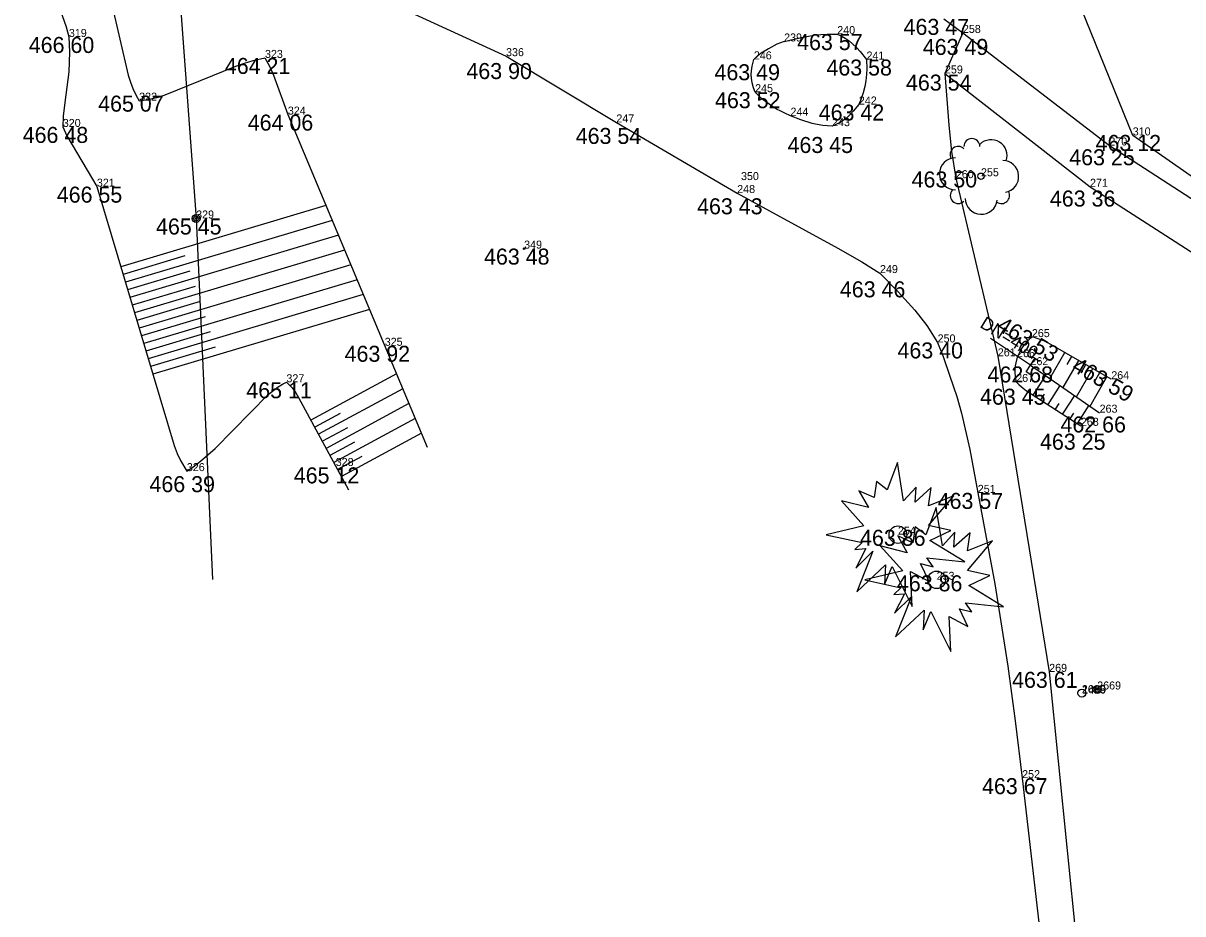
# Model space of a CAD drawing. Extents: x -559180 to -551373, y -1076947 to -1072071.
# Drawn here: x -553759.4 to -553687, y -1075516.2 to -1075460.6 of the extents above; entities that cross this region are included whole.
import ezdxf

# ---------------------------------------------------------------- set-up
doc = ezdxf.new("R2010")
doc.units = 0
for name, color, linetype in [('12_PLOTY', 7, 'Continuous'), ('17_KOMUNIKACE', 7, 'Continuous'), ('1_VODA_ZN', 7, 'Continuous'), ('20_EL_ZN', 7, 'Continuous'), ('26_SRAFY', 7, 'Continuous'), ('27_HRANA_PATA', 7, 'Continuous'), ('34_ZELEN', 7, 'Continuous'), ('3_BODY', 7, 'Continuous'), ('40_KANAL_ZN', 7, 'Continuous'), ('49_POPIS_KANAL', 7, 'Continuous'), ('6_VYSKY', 7, 'Continuous'), ('NNnadzemní', 7, 'Continuous')]:
    doc.layers.add(name, color=color, linetype=linetype)

# ---------------------------------------------------------------- blocks, each defined once
blk = doc.blocks.new('STJV')
at = {"layer": '34_ZELEN'}
blk.add_lwpolyline([(-4.477, 0), (-2.236, -0.499), (-2.682, -0.926), (-2.012, -0.869), (-2.627, -2.092), (-1.566, -1.04), (-2.57, -3.572), (-0.785, -1.893), (-0.841, -3.117), (-0.366, -1.979), (0.889, -4.483), (0.777, -2.291), (1.949, -2.917), (1.419, -1.808), (2.2, -2.006), (1.808, -1.437), (4.179, -1.694), (2.004, -0.356), (3.314, 0.27), (1.921, 0.582), (3.483, 2.432), (1.921, 1.806), (2.087, 2.944), (1.083, 2.034), (1.14, 2.972), (0.359, 2.119), (-0.033, 4.509), (-0.673, 2.802), (-1.343, 3.314), (-1.483, 2.318), (-2.431, 2.745), (-1.845, 1.692), (-3.519, 2.119), (-2.123, 0.554), (-4.477, 0)], dxfattribs=at)
blk.add_circle((0, 0), 0.55, dxfattribs=at)
blk = doc.blocks.new('STLS')
at = {"layer": '34_ZELEN'}
blk.add_circle((0, 0), 0.2, dxfattribs=at)
for centre, radius, start, end in [((-0.571, 1.853), 0.5, 0, 180), ((0.636, 1.281), 1, 341.22932, 135), ((-1.425, 1.366), 0.5, 45, 210.43255), ((-1.599, 0.146), 1, 90, 270), ((1.356, -0.015), 1, 279.52997, 90), ((-1.424, -1.207), 0.5, 135, 315), ((0.019, -1.381), 1, 180, 353.84032), ((1.283, -1.208), 0.5, 234.37768, 31.04793)]:
    blk.add_arc(centre, radius, start, end, dxfattribs=at)
blk = doc.blocks.new('VYUST')
at = {"layer": '40_KANAL_ZN'}
for p, q in [((-0.35, 0.5), (0, 0.5)), ((0, 0.5), (0, -0.5)), ((0, 0), (3, 0.001)), ((-0.35, -0.5), (0, -0.5))]:
    blk.add_line(p, q, dxfattribs=at)
blk = doc.blocks.new('JS400')
at = {"layer": '49_POPIS_KANAL'}
blk.add_text('DN=400', height=0.8, rotation=0.00002, dxfattribs=at).set_placement((0.698, -0.047))
blk = doc.blocks.new('SLDP')
at = {"layer": '20_EL_ZN'}
for radius in [0.25, 0.158, 0.05]:
    blk.add_circle((0, 0), radius, dxfattribs=at)
blk = doc.blocks.new('T')
at = {"layer": '6_VYSKY'}
blk.add_circle((0, 0), 0.05, dxfattribs=at)
blk = doc.blocks.new('SV')
at = {"layer": '1_VODA_ZN'}
blk.add_circle((0, 0), 0.25, dxfattribs=at)
blk = doc.blocks.new('OSV')
at = {"layer": '1_VODA_ZN'}
for radius in [0.25, 0.158, 0.05]:
    blk.add_circle((0, 0), radius, dxfattribs=at)
blk = doc.blocks.new('POINT_DISPLAY')
blk.add_line((0, 0), (0, 0))

msp = doc.modelspace()

# ---------------------------------------------------------------- linework, layer by layer
at = {"layer": '12_PLOTY'}
for p, q in [((-553690.11, -1075467.61), (-553698.13, -1075447.78)), ((-553681.67, -1075473.52), (-553690.11, -1075467.61))]:
    msp.add_line(p, q, dxfattribs=at)
at = {"layer": '17_KOMUNIKACE'}
for p, q in [((-553741.52, -1075457.02), (-553729.26, -1075462.66)), ((-553701.92, -1075460.33), (-553700.72, -1075461.21)), ((-553700.72, -1075461.21), (-553701.84, -1075463.74)), ((-553700.72, -1075461.21), (-553691.57, -1075468.24)), ((-553729.26, -1075462.66), (-553722.37, -1075466.8)), ((-553701.84, -1075463.74), (-553692.78, -1075470.82)), ((-553722.37, -1075466.8), (-553714.82, -1075471.21)), ((-553691.57, -1075468.24), (-553673.76, -1075479.75)), ((-553701.16, -1075470.28), (-553698.54, -1075481.41)), ((-553692.78, -1075470.82), (-553674.85, -1075482.38)), ((-553698.54, -1075481.41), (-553695.33, -1075501.12)), ((-553695.33, -1075501.12), (-553693.41, -1075520.06)), ((-553697.02, -1075507.76), (-553695.58, -1075520.1))]:
    msp.add_line(p, q, dxfattribs=at)
for points in [[(-553711.89, -1075461.74), (-553710.916, -1075461.511), (-553710.042, -1075461.352), (-553709.589, -1075461.298), (-553709.2, -1075461.279), (-553708.57, -1075461.28)], [(-553708.57, -1075461.28), (-553708.32, -1075461.388), (-553708.071, -1075461.541), (-553707.835, -1075461.707), (-553707.619, -1075461.888), (-553707.344, -1075462.141), (-553707.14, -1075462.364), (-553706.74, -1075462.87)], [(-553711.89, -1075461.74), (-553712.344, -1075461.92), (-553712.873, -1075462.194), (-553713.313, -1075462.468), (-553713.527, -1075462.631), (-553713.78, -1075462.86)], [(-553713.7, -1075464.91), (-553713.801, -1075464.628), (-553713.878, -1075464.322), (-553713.929, -1075464.041), (-553713.938, -1075463.795), (-553713.922, -1075463.569), (-553713.878, -1075463.288), (-553713.78, -1075462.86)], [(-553706.74, -1075462.87), (-553706.728, -1075463.446), (-553706.738, -1075463.787), (-553706.778, -1075464.21), (-553706.843, -1075464.55), (-553706.947, -1075464.949), (-553707.066, -1075465.329), (-553707.22, -1075465.68)], [(-553701.84, -1075463.74), (-553701.608, -1075466.976), (-553701.435, -1075468.606), (-553701.16, -1075470.28)], [(-553711.49, -1075466.38), (-553711.845, -1075466.223), (-553712.094, -1075466.104), (-553712.357, -1075465.965), (-553712.669, -1075465.767), (-553713.208, -1075465.381), (-553713.457, -1075465.164), (-553713.7, -1075464.91)], [(-553707.22, -1075465.68), (-553707.566, -1075466.102), (-553707.755, -1075466.305), (-553708.002, -1075466.533), (-553708.197, -1075466.677), (-553708.433, -1075466.824), (-553708.662, -1075466.938), (-553708.89, -1075467.03)], [(-553708.89, -1075467.03), (-553709.475, -1075466.992), (-553709.816, -1075466.938), (-553710.144, -1075466.865), (-553710.84, -1075466.635), (-553711.49, -1075466.38)], [(-553714.82, -1075471.21), (-553708.529, -1075474.647), (-553707.025, -1075475.515), (-553705.9, -1075476.21)], [(-553705.9, -1075476.21), (-553704.758, -1075477.381), (-553703.72, -1075478.523), (-553702.977, -1075479.49), (-553702.3, -1075480.54)], [(-553702.3, -1075480.54), (-553701.958, -1075481.418), (-553701.538, -1075482.642), (-553701.104, -1075483.918), (-553700.815, -1075484.952), (-553700.291, -1075487.235), (-553699.79, -1075489.94)], [(-553699.79, -1075489.94), (-553698.724, -1075495.614), (-553697.908, -1075500.767), (-553697.45, -1075504.185), (-553697.02, -1075507.76)]]:
    msp.add_lwpolyline(points, dxfattribs=at)
at = {"layer": '26_SRAFY'}
for p, q in [((-553740.511, -1075471.989), (-553753.327, -1075475.813)), ((-553740.122, -1075472.917), (-553753.041, -1075476.771)), ((-553739.734, -1075473.844), (-553752.755, -1075477.73)), ((-553739.345, -1075474.772), (-553752.469, -1075478.688)), ((-553749.324, -1075475.14), (-553753.184, -1075476.292)), ((-553738.956, -1075475.699), (-553752.184, -1075479.646)), ((-553749.007, -1075476.089), (-553752.898, -1075477.25)), ((-553748.69, -1075477.038), (-553752.612, -1075478.209)), ((-553738.568, -1075476.627), (-553751.898, -1075480.604)), ((-553748.374, -1075477.988), (-553752.327, -1075479.167)), ((-553738.179, -1075477.555), (-553751.612, -1075481.563)), ((-553737.79, -1075478.482), (-553751.326, -1075482.521)), ((-553748.057, -1075478.937), (-553752.041, -1075480.125)), ((-553747.74, -1075479.886), (-553751.755, -1075481.083)), ((-553747.423, -1075480.835), (-553751.469, -1075482.042)), ((-553695.289, -1075482.793), (-553694.352, -1075481.167)), ((-553694.201, -1075481.918), (-553693.914, -1075481.42)), ((-553694.453, -1075483.367), (-553693.476, -1075481.672)), ((-553693.616, -1075483.942), (-553692.599, -1075482.178)), ((-553693.337, -1075482.444), (-553693.037, -1075481.925)), ((-553736.105, -1075482.505), (-553741.449, -1075485.399)), ((-553695.557, -1075482.608), (-553696.342, -1075483.832)), ((-553692.78, -1075484.517), (-553691.723, -1075482.683)), ((-553692.472, -1075482.97), (-553692.161, -1075482.43)), ((-553735.716, -1075483.431), (-553740.973, -1075486.278)), ((-553695.65, -1075483.764), (-553695.882, -1075484.127)), ((-553694.657, -1075483.227), (-553695.422, -1075484.422)), ((-553735.328, -1075484.358), (-553740.497, -1075487.157)), ((-553694.735, -1075484.363), (-553694.962, -1075484.717)), ((-553693.756, -1075483.847), (-553694.502, -1075485.012)), ((-553692.855, -1075484.466), (-553693.582, -1075485.601)), ((-553739.621, -1075484.977), (-553741.211, -1075485.838)), ((-553693.821, -1075484.961), (-553694.042, -1075485.306)), ((-553739.171, -1075485.871), (-553740.735, -1075486.718)), ((-553734.939, -1075485.285), (-553740.021, -1075488.037)), ((-553734.551, -1075486.212), (-553739.545, -1075488.916)), ((-553738.721, -1075486.764), (-553740.259, -1075487.597)), ((-553738.271, -1075487.658), (-553739.783, -1075488.476))]:
    msp.add_line(p, q, dxfattribs=at)
at = {"layer": '27_HRANA_PATA'}
for p, q in [((-553742.89, -1075466.31), (-553734.183, -1075487.091)), ((-553696.5, -1075481.96), (-553692.18, -1075484.93))]:
    msp.add_line(p, q, dxfattribs=at)
for points in [[(-553754.95, -1075454.83), (-553752.863, -1075463.85), (-553752.724, -1075464.279), (-553752.583, -1075464.673), (-553752.371, -1075465.12), (-553752.18, -1075465.44)], [(-553757.75, -1075458.14), (-553756.99, -1075460.112), (-553756.742, -1075460.823), (-553756.57, -1075461.46)], [(-553756.57, -1075461.46), (-553756.538, -1075462.411), (-553756.582, -1075463.633), (-553756.823, -1075465.547), (-553756.931, -1075466.398), (-553756.95, -1075467.08)], [(-553752.18, -1075465.44), (-553751.773, -1075465.383), (-553751.37, -1075465.307), (-553750.968, -1075465.211), (-553750.547, -1075465.081), (-553746.143, -1075463.283), (-553745.605, -1075463.106), (-553745.057, -1075462.939), (-553744.32, -1075462.77)], [(-553744.32, -1075462.77), (-553744.062, -1075463.246), (-553743.79, -1075463.844), (-553742.89, -1075466.31)], [(-553756.95, -1075467.08), (-553756.692, -1075467.642), (-553756.37, -1075468.208), (-553754.82, -1075470.81)], [(-553754.82, -1075470.81), (-553749.995, -1075486.981), (-553749.81, -1075487.474), (-553749.606, -1075487.914), (-553749.2, -1075488.58)], [(-553696.41, -1075480.21), (-553696.593, -1075480.376), (-553696.713, -1075480.492), (-553696.891, -1075480.698), (-553697.01, -1075480.861), (-553697.142, -1075481.078), (-553697.34, -1075481.46)], [(-553691.45, -1075482.84), (-553695.22, -1075480.667), (-553695.446, -1075480.546), (-553695.666, -1075480.442), (-553696.083, -1075480.286), (-553696.253, -1075480.239), (-553696.41, -1075480.21)], [(-553697.34, -1075481.46), (-553697.417, -1075481.821), (-553697.445, -1075482.005), (-553697.478, -1075482.268), (-553697.479, -1075482.439), (-553697.459, -1075482.645), (-553697.434, -1075482.815), (-553697.39, -1075483.01)], [(-553749.2, -1075488.58), (-553748.796, -1075488.307), (-553748.357, -1075487.968), (-553747.425, -1075487.162), (-553744.117, -1075483.8), (-553743.769, -1075483.514), (-553743.502, -1075483.311), (-553743.217, -1075483.152), (-553742.98, -1075483.03)], [(-553742.98, -1075483.03), (-553742.615, -1075483.383), (-553742.394, -1075483.686), (-553742.217, -1075483.981), (-553739.093, -1075489.75)], [(-553697.39, -1075483.01), (-553697.235, -1075483.178), (-553697.066, -1075483.322), (-553696.75, -1075483.571), (-553693.35, -1075485.75)]]:
    msp.add_lwpolyline(points, dxfattribs=at)
at = {"layer": 'NNnadzemní'}
for p, q in [((-553751.25, -1075436.8), (-553748.62, -1075472.8)), ((-553748.62, -1075472.8), (-553747.605, -1075495.347))]:
    msp.add_line(p, q, dxfattribs=at)

# ---------------------------------------------------------------- block references
at = {"layer": '1_VODA_ZN'}
for name, p in [('POINT_DISPLAY', (-553708.57, -1075461.28)), ('POINT_DISPLAY', (-553700.72, -1075461.21)), ('POINT_DISPLAY', (-553756.57, -1075461.46)), ('POINT_DISPLAY', (-553711.89, -1075461.74)), ('POINT_DISPLAY', (-553744.32, -1075462.77)), ('POINT_DISPLAY', (-553729.26, -1075462.66)), ('POINT_DISPLAY', (-553713.78, -1075462.86)), ('POINT_DISPLAY', (-553706.74, -1075462.87)), ('POINT_DISPLAY', (-553701.84, -1075463.74)), ('POINT_DISPLAY', (-553713.7, -1075464.91)), ('POINT_DISPLAY', (-553752.18, -1075465.44)), ('POINT_DISPLAY', (-553707.22, -1075465.68)), ('POINT_DISPLAY', (-553742.89, -1075466.31)), ('POINT_DISPLAY', (-553711.49, -1075466.38)), ('POINT_DISPLAY', (-553756.95, -1075467.08)), ('POINT_DISPLAY', (-553722.37, -1075466.8)), ('POINT_DISPLAY', (-553708.89, -1075467.03)), ('POINT_DISPLAY', (-553690.11, -1075467.61)), ('POINT_DISPLAY', (-553691.57, -1075468.24)), ('POINT_DISPLAY', (-553714.58, -1075470.4)), ('POINT_DISPLAY', (-553701.16, -1075470.28)), ('POINT_DISPLAY', (-553699.59, -1075470.16)), ('POINT_DISPLAY', (-553754.82, -1075470.81)), ('POINT_DISPLAY', (-553714.82, -1075471.21)), ('POINT_DISPLAY', (-553692.78, -1075470.82)), ('POINT_DISPLAY', (-553748.62, -1075472.8)), ('POINT_DISPLAY', (-553728.13, -1075474.68)), ('POINT_DISPLAY', (-553705.9, -1075476.21)), ('POINT_DISPLAY', (-553736.84, -1075480.75)), ('POINT_DISPLAY', (-553702.3, -1075480.54)), ('POINT_DISPLAY', (-553696.41, -1075480.21)), ('POINT_DISPLAY', (-553698.54, -1075481.41)), ('POINT_DISPLAY', (-553697.34, -1075481.46)), ('POINT_DISPLAY', (-553696.5, -1075481.96)), ('POINT_DISPLAY', (-553742.98, -1075483.03)), ('POINT_DISPLAY', (-553697.39, -1075483.01)), ('POINT_DISPLAY', (-553691.45, -1075482.84)), ('POINT_DISPLAY', (-553692.18, -1075484.93)), ('POINT_DISPLAY', (-553693.35, -1075485.75)), ('POINT_DISPLAY', (-553749.2, -1075488.58)), ('POINT_DISPLAY', (-553739.9, -1075488.26)), ('POINT_DISPLAY', (-553699.79, -1075489.94)), ('POINT_DISPLAY', (-553704.78, -1075492.55)), ('POINT_DISPLAY', (-553702.36, -1075495.37)), ('POINT_DISPLAY', (-553695.33, -1075501.12)), ('SV', (-553693.29, -1075502.45)), ('POINT_DISPLAY', (-553693.29, -1075502.45)), ('POINT_DISPLAY', (-553693.26, -1075502.48)), ('OSV', (-553692.33, -1075502.22)), ('POINT_DISPLAY', (-553692.33, -1075502.22)), ('POINT_DISPLAY', (-553697.02, -1075507.76))]:
    msp.add_blockref(name, p, dxfattribs=at)
at = {"layer": '20_EL_ZN'}
msp.add_blockref('SLDP', (-553748.62, -1075472.8), dxfattribs=at)
at = {"layer": '34_ZELEN'}
for name, p in [('STLS', (-553699.59, -1075470.16)), ('STJV', (-553704.78, -1075492.55)), ('STJV', (-553702.36, -1075495.37))]:
    msp.add_blockref(name, p, dxfattribs=at)
at = {"layer": '40_KANAL_ZN', "xscale": 0.9999976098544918, "yscale": 0.999997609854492, "rotation": 146.3350919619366}
msp.add_blockref('VYUST', (-553696.5, -1075481.96), dxfattribs=at)
at = {"layer": '49_POPIS_KANAL', "xscale": 0.9999988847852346, "yscale": 0.9999988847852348, "rotation": -31.49518226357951}
msp.add_blockref('JS400', (-553700.281, -1075479.153), dxfattribs=at)
at = {"layer": '6_VYSKY'}
msp.add_blockref('T', (-553728.13, -1075474.68), dxfattribs=at)
msp.add_blockref('T', (-553728.13, -1075474.68), dxfattribs=at)

# ---------------------------------------------------------------- texts
at = {"layer": '3_BODY'}
for s, p in [('319', (-553756.57, -1075461.46)), ('239', (-553711.89, -1075461.74)), ('240', (-553708.57, -1075461.28)), ('258', (-553700.72, -1075461.21)), ('323', (-553744.32, -1075462.77)), ('336', (-553729.26, -1075462.66)), ('246', (-553713.78, -1075462.86)), ('241', (-553706.74, -1075462.87)), ('259', (-553701.84, -1075463.74)), ('322', (-553752.18, -1075465.44)), ('245', (-553713.7, -1075464.91)), ('242', (-553707.22, -1075465.68)), ('324', (-553742.89, -1075466.31)), ('247', (-553722.37, -1075466.8)), ('244', (-553711.49, -1075466.38)), ('320', (-553756.95, -1075467.08)), ('243', (-553708.89, -1075467.03)), ('310', (-553690.11, -1075467.61)), ('270', (-553691.57, -1075468.24)), ('350', (-553714.58, -1075470.4)), ('260', (-553701.16, -1075470.28)), ('255', (-553699.59, -1075470.16)), ('321', (-553754.82, -1075470.81)), ('248', (-553714.82, -1075471.21)), ('271', (-553692.78, -1075470.82)), ('329', (-553748.62, -1075472.8)), ('349', (-553728.13, -1075474.68)), ('249', (-553705.9, -1075476.21)), ('250', (-553702.3, -1075480.54)), ('265', (-553696.41, -1075480.21)), ('325', (-553736.84, -1075480.75)), ('261', (-553698.54, -1075481.41)), ('266', (-553697.34, -1075481.46)), ('262', (-553696.5, -1075481.96)), ('264', (-553691.45, -1075482.84)), ('327', (-553742.98, -1075483.03)), ('267', (-553697.39, -1075483.01)), ('263', (-553692.18, -1075484.93)), ('268', (-553693.35, -1075485.75)), ('326', (-553749.2, -1075488.58)), ('328', (-553739.9, -1075488.26)), ('251', (-553699.79, -1075489.94)), ('254', (-553704.78, -1075492.55)), ('253', (-553702.36, -1075495.37)), ('269', (-553695.33, -1075501.12)), ('2669', (-553692.33, -1075502.22)), ('2668', (-553693.29, -1075502.45)), ('1489', (-553693.26, -1075502.48)), ('252', (-553697.02, -1075507.76))]:
    msp.add_text(s, height=0.5, dxfattribs=at).set_placement(p)
at = {"layer": '6_VYSKY'}
for s, p in [('463 47', (-553704.425, -1075461.33)), ('463 57', (-553711.075, -1075462.28)), ('466 60', (-553759.075, -1075462.46)), ('463 49', (-553703.225, -1075462.584)), ('464 21', (-553746.825, -1075463.77)), ('463 90', (-553731.736, -1075464.089)), ('463 49', (-553716.238, -1075464.164)), ('463 58', (-553709.245, -1075463.87)), ('463 54', (-553704.275, -1075464.81)), ('463 52', (-553716.205, -1075465.91)), ('465 07', (-553754.742, -1075466.125)), ('463 42', (-553709.725, -1075466.68)), ('464 06', (-553745.395, -1075467.31)), ('466 48', (-553759.455, -1075468.08)), ('463 54', (-553724.906, -1075468.142)), ('463 45', (-553711.674, -1075468.708)), ('463 12', (-553692.432, -1075468.58)), ('463 25', (-553694.075, -1075469.474)), ('463 50', (-553703.923, -1075470.859)), ('466 55', (-553757.325, -1075471.81)), ('463 36', (-553695.285, -1075472.053)), ('463 43', (-553717.325, -1075472.538)), ('465 45', (-553751.125, -1075473.8)), ('463 48', (-553730.635, -1075475.68)), ('463 46', (-553708.405, -1075477.724)), ('463 92', (-553739.345, -1075481.75)), ('463 40', (-553704.805, -1075481.54)), ('462 68', (-553699.18, -1075483.042)), ('465 11', (-553745.485, -1075484.03)), ('463 45', (-553699.649, -1075484.432)), ('462 66', (-553694.624, -1075486.164)), ('463 25', (-553695.902, -1075487.241)), ('466 39', (-553751.534, -1075489.895)), ('465 12', (-553742.52, -1075489.346)), ('463 57', (-553702.295, -1075490.94)), ('463 86', (-553707.145, -1075493.246)), ('463 86', (-553704.841, -1075496.089)), ('463 61', (-553697.648, -1075502.12)), ('463 67', (-553699.525, -1075508.76))]:
    msp.add_text(s, height=1, dxfattribs=at).set_placement(p)
for s, rotation, p in [('463 53', 329.43973, (-553698.667, -1075479.733)), ('463 59', 329.92156, (-553693.982, -1075482.275))]:
    msp.add_text(s, height=1, rotation=rotation, dxfattribs=at).set_placement(p)

doc.saveas('drawing.dxf')
